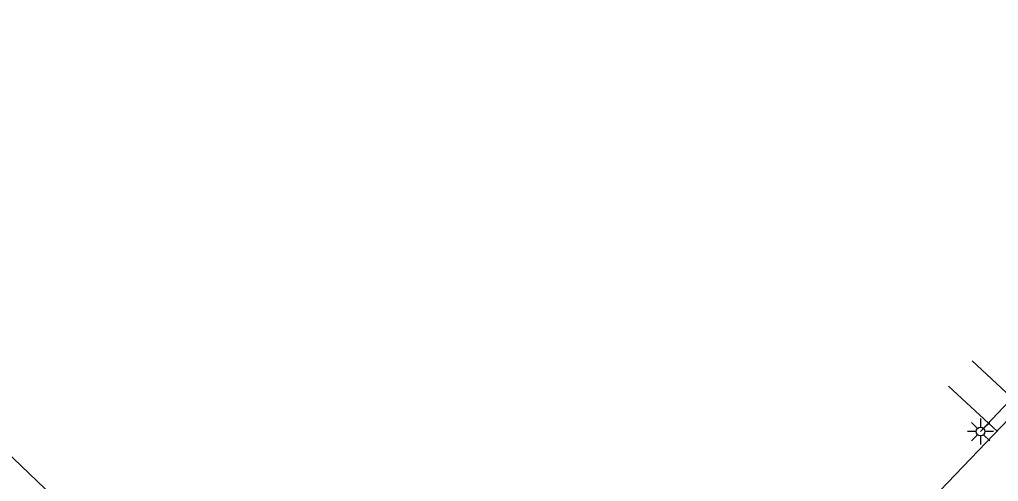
# Model space of a CAD drawing. Extents: x 2377639 to 2379738, y 729875 to 732734.
# Drawn here: x 2378068.1 to 2378181.6, y 730429.2 to 730482.7 of the extents above; entities that cross this region are included whole.
import ezdxf

# ---------------------------------------------------------------- set-up
doc = ezdxf.new("R2010")
doc.units = 0
for name, color, linetype in [('Default', 7, 'Continuous'), ('DES_ROADWAY_Sidewalk', 7, 'Continuous'), ('TOPO_ELEC_Cable_Overhead-Exist', 7, 'Continuous'), ('TOPO_LIGHTING_Luminaire-Pole', 7, 'Continuous'), ('TOPO_SW_Back', 7, 'Continuous'), ('TOPO_WTRUTIL_Line', 7, 'Continuous')]:
    doc.layers.add(name, color=color, linetype=linetype)

# ---------------------------------------------------------------- blocks, each defined once
blk = doc.blocks.new('LITE_2')
at = {"layer": 'Default'}
for p, q in [((0, 0.0191), (0, 0.0064)), ((-0.0064, 0), (-0.0191, 0)), ((-0.0045, 0.0045), (-0.0135, 0.0135)), ((0.0045, 0.0045), (0.0135, 0.0135)), ((0.0191, 0), (0.0064, 0)), ((-0.0135, -0.0135), (-0.0045, -0.0045)), ((0, -0.0064), (0, -0.0191)), ((0.0135, -0.0135), (0.0045, -0.0045))]:
    blk.add_line(p, q, dxfattribs=at)
blk.add_circle((0, 0), 0.00635, dxfattribs=at)

msp = doc.modelspace()

# ---------------------------------------------------------------- linework, layer by layer
at = {"layer": 'DES_ROADWAY_Sidewalk'}
for p, q in [((2378184.17, 730437.87), (2378178.51, 730443.14)), ((2378181.44, 730434.94), (2378175.79, 730440.21))]:
    msp.add_line(p, q, dxfattribs=at)
at = {"layer": 'TOPO_ELEC_Cable_Overhead-Exist'}
msp.add_line((2378179.49, 730434.93), (2378223.77, 730482.29), dxfattribs=at)
at = {"layer": 'TOPO_SW_Back'}
msp.add_lwpolyline([(2378133.7, 730396.49), (2378139.26, 730391), (2378146.3, 730398.35), (2378224.62, 730480.08)], dxfattribs=at)
at = {"layer": 'TOPO_WTRUTIL_Line'}
msp.add_line((2377982.7, 730512.23), (2378121.5, 730380.43), dxfattribs=at)

# ---------------------------------------------------------------- block references
at = {"layer": 'TOPO_LIGHTING_Luminaire-Pole', "xscale": 78.74000000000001, "yscale": 78.74000000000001}
msp.add_blockref('LITE_2', (2378179.49, 730434.93), dxfattribs=at)

doc.saveas('drawing.dxf')
